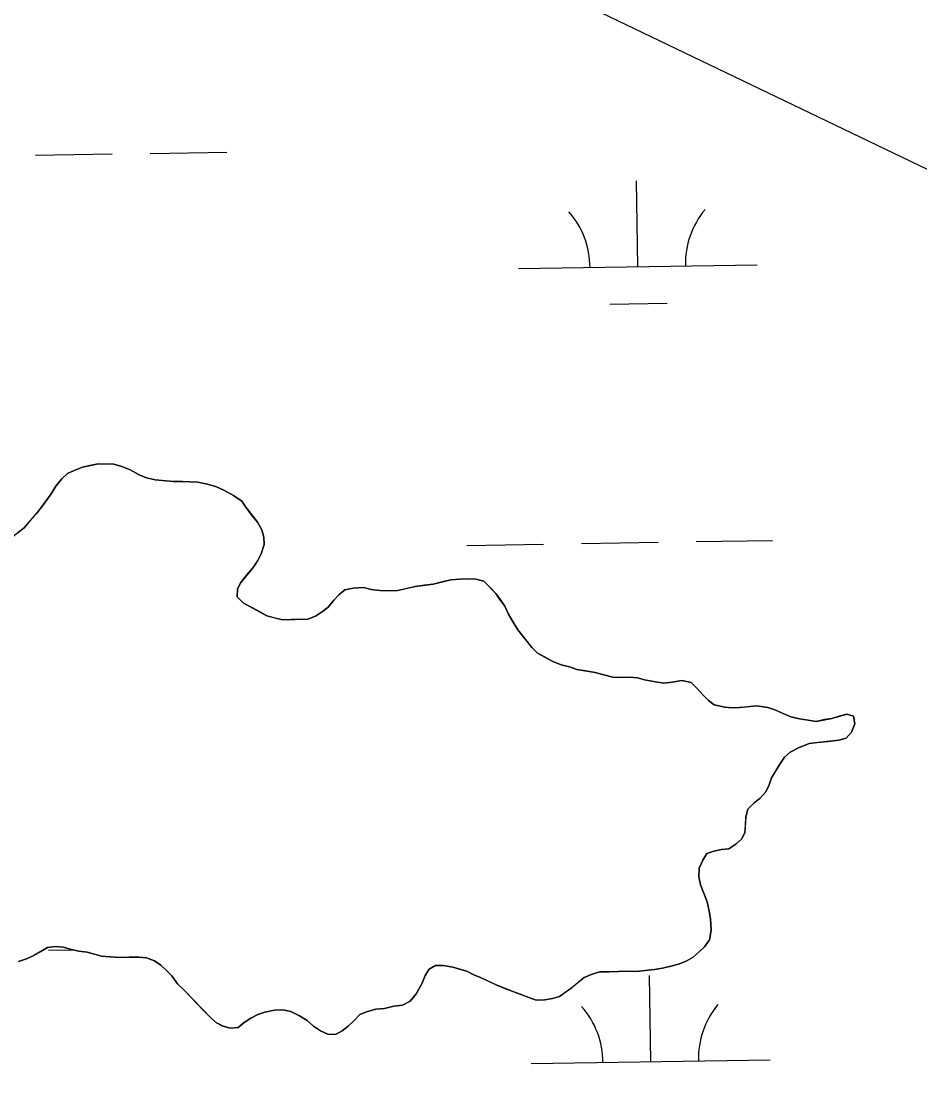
# Model space of a CAD drawing. Extents: x 3855477 to 3893699, y 299188 to 325115.
# Drawn here: x 3886984.2 to 3887360.3, y 309138.1 to 309585.5 of the extents above; entities that cross this region are included whole.
import ezdxf

# ---------------------------------------------------------------- set-up
doc = ezdxf.new("R2010")
doc.units = 0
doc.layers.add('V-TOPO-SHOR', color=7, linetype='Continuous')
doc.layers.add('V-WETL-SWMP', color=7, linetype='Continuous')

msp = doc.modelspace()

# ---------------------------------------------------------------- linework, layer by layer
at = {"layer": 'V-TOPO-SHOR'}
for points in [[(3888742.96, 308683.63), (3888637.13, 308819.71), (3888591.77, 308895.3), (3888485.94, 309001.13), (3888410.34, 309061.61), (3888259.15, 309152.32), (3888153.32, 309212.8), (3888002.13, 309273.28), (3887714.87, 309379.11), (3887412.49, 309500.06), (3887034.51, 309681.49), (3886807.73, 309802.44), (3886701.89, 309893.16), (3886535.58, 309998.99)], [(3887281.84, 309298.26), (3887278.75, 309298.51), (3887274.32, 309299.56), (3887271.84, 309301.34), (3887269.56, 309303.7), (3887267.48, 309306.06), (3887264.63, 309308.82), (3887260.77, 309309.66), (3887256.7, 309308.97), (3887253.21, 309308.64), (3887249.74, 309309.09), (3887245.11, 309309.95), (3887242.23, 309310.77), (3887238.94, 309311.03), (3887235.46, 309310.9), (3887231.79, 309311.16), (3887228.13, 309312), (3887224.47, 309313.03), (3887220.42, 309313.68), (3887216.76, 309314.33), (3887213.69, 309315.35), (3887210.22, 309316.19), (3887206.38, 309317.8), (3887203.51, 309319.4), (3887200.25, 309321.2), (3887197.97, 309323.57), (3887196.08, 309325.92), (3887194.19, 309328.27), (3887192.11, 309330.83), (3887189.67, 309334.74), (3887188.17, 309337.47), (3887186.68, 309340.79), (3887184.6, 309343.53), (3887182.91, 309346.08), (3887180.63, 309348.44), (3887177.78, 309351.2), (3887174.51, 309352.03), (3887171.42, 309352.28), (3887167.74, 309352.16), (3887164.06, 309351.83), (3887160.37, 309350.93), (3887156.68, 309350.03), (3887153, 309349.52), (3887149.12, 309349.01), (3887145.23, 309348.11), (3887141.74, 309347.4), (3887138.06, 309347.28), (3887134.39, 309347.34), (3887130.72, 309347.8), (3887127.45, 309348.63), (3887123.19, 309348.32), (3887119.7, 309347.61), (3887117.14, 309345.53), (3887114.98, 309343.24), (3887112.6, 309340.39), (3887110.25, 309338.5), (3887107.31, 309336.61), (3887104.19, 309335.32), (3887100.52, 309335.19), (3887097.23, 309335.25), (3887093.56, 309335.12), (3887090.09, 309335.96), (3887087.01, 309336.79), (3887083.37, 309338.79), (3887079.92, 309340.59), (3887077.05, 309342.19), (3887074.58, 309344.75), (3887074.64, 309348.04), (3887076.04, 309350.72), (3887078.62, 309353.96), (3887081.19, 309357.01), (3887083.17, 309359.87), (3887084.58, 309362.75), (3887085.81, 309366.59), (3887085.67, 309369.69), (3887084.95, 309372.8), (3887083.07, 309375.92), (3887080.62, 309379.07), (3887078.16, 309382.2), (3887076.46, 309384.75), (3887073.03, 309387.13), (3887069, 309389.33), (3887065.94, 309390.74), (3887062.08, 309391.78), (3887058.04, 309392.62), (3887054.76, 309392.88), (3887051.66, 309392.93), (3887047.8, 309393), (3887044.71, 309393.25), (3887040.27, 309393.72), (3887036.61, 309394.56), (3887033.53, 309395.77), (3887029.7, 309397.78), (3887026.25, 309399.19), (3887022.98, 309400.22), (3887019.69, 309400.28), (3887016.41, 309400.34), (3887012.91, 309399.63), (3887009.8, 309398.91), (3887006.3, 309397.62), (3887003.57, 309396.32)], [(3887003.57, 309396.32), (3887001.2, 309394.04), (3886998.64, 309390.99), (3886996.64, 309387.74), (3886994.86, 309385.26), (3886992.67, 309382.2), (3886990.5, 309379.53), (3886987.93, 309376.68), (3886985.36, 309373.63), (3886983.01, 309371.74)], [(3887123.6, 309167.48), (3887125.96, 309169.95), (3887129.08, 309171.25), (3887132.58, 309172.15), (3887136.26, 309172.47), (3887140.14, 309173.37), (3887143.83, 309173.88), (3887146.95, 309175.57), (3887149.52, 309178.62), (3887151.92, 309182.83), (3887153.33, 309186.28), (3887154.93, 309188.96), (3887157.66, 309190.46), (3887160.76, 309190.4), (3887164.81, 309189.75), (3887167.69, 309188.92), (3887170.77, 309188.1), (3887173.64, 309186.49), (3887176.72, 309185.28), (3887179.79, 309183.87), (3887183.24, 309182.26), (3887186.69, 309180.85), (3887190.34, 309179.43), (3887193.8, 309178.2), (3887196.68, 309176.99), (3887199.76, 309175.97), (3887203.43, 309176.09), (3887206.54, 309176.62), (3887209.46, 309177.53), (3887212.2, 309179.42), (3887214.74, 309181.11), (3887217.1, 309183.2), (3887219.85, 309185.47), (3887223.16, 309186.76), (3887226.47, 309187.86), (3887230.33, 309187.79), (3887234.2, 309187.92), (3887237.88, 309188.04), (3887241.94, 309187.97), (3887245.43, 309188.29), (3887249.31, 309188.8), (3887252.6, 309189.32), (3887256.1, 309190.23), (3887259.4, 309190.94), (3887262.52, 309192.24), (3887265.45, 309193.93), (3887268, 309196.2), (3887270.17, 309198.29), (3887272.35, 309201.15), (3887273, 309205.2), (3887272.7, 309210.04), (3887272.18, 309213.15), (3887271.28, 309217.03), (3887269.81, 309220.92), (3887268.51, 309224.24), (3887267.8, 309227.54), (3887268.06, 309231.21), (3887269.47, 309234.47), (3887271.26, 309237.34), (3887274.18, 309238.25), (3887277.29, 309238.97), (3887280.39, 309239.3), (3887283.33, 309241.18), (3887285.68, 309243.27), (3887287.08, 309245.95), (3887287.33, 309249.04), (3887287.6, 309252.71), (3887288.42, 309255.79), (3887290.98, 309258.45), (3887293.34, 309260.34), (3887295.71, 309263), (3887297.11, 309265.69), (3887298.33, 309268.95), (3887299.93, 309271.63), (3887301.52, 309274.31), (3887303.71, 309277.56), (3887306.07, 309279.64), (3887309.58, 309281.51), (3887314.06, 309283.37), (3887317.36, 309283.69), (3887321.81, 309284.19), (3887326.47, 309284.69), (3887329.58, 309285.6), (3887331.75, 309288.08), (3887333.17, 309291.53), (3887332.64, 309294.83), (3887329.76, 309295.65), (3887326.65, 309294.74), (3887323.54, 309293.83), (3887320.43, 309293.31), (3887316.94, 309292.6), (3887313.66, 309293.04), (3887310, 309293.69), (3887306.34, 309294.53), (3887302.5, 309296.15), (3887299.62, 309297.36), (3887296.73, 309298.38), (3887292.11, 309299.04), (3887288.04, 309298.73), (3887284.94, 309298.4), (3887281.84, 309298.26)], [(3886983.05, 309192.07), (3886986.36, 309193.17), (3886989.48, 309194.66), (3886992.41, 309196.35), (3886995.15, 309198.04), (3886998.64, 309198.36), (3887001.73, 309198.11), (3887005.19, 309197.08), (3887008.27, 309196.45), (3887011.75, 309196), (3887014.82, 309195.17), (3887017.71, 309194.34), (3887021.19, 309194.09), (3887025.24, 309193.82), (3887029.31, 309193.94), (3887033.37, 309193.87), (3887036.65, 309193.61), (3887039.92, 309192.39), (3887042.59, 309190.61), (3887045.06, 309188.24), (3887047.15, 309186.07), (3887049.6, 309182.74), (3887052.46, 309179.98), (3887055.3, 309177.03), (3887057.58, 309174.67), (3887060.62, 309171.52), (3887063.47, 309168.57), (3887065.94, 309166.39), (3887068.62, 309164.99), (3887071.7, 309164.16), (3887075, 309164.49), (3887077.55, 309166.57), (3887080.29, 309168.46), (3887083.22, 309169.95), (3887086.14, 309170.86), (3887090.21, 309171.76), (3887093.7, 309171.89), (3887096.97, 309171.25), (3887100.62, 309169.44), (3887103.87, 309167.45), (3887106.53, 309165.08), (3887109.4, 309163.1), (3887112.47, 309161.69), (3887115.75, 309161.63), (3887118.49, 309163.12), (3887121.04, 309165.01), (3887123.6, 309167.48)]]:
    msp.add_lwpolyline(points, dxfattribs=at)
at = {"layer": 'V-WETL-SWMP'}
for p, q in [((3886990.19, 309529.48), (3887022.18, 309530)), ((3887038.18, 309530.26), (3887070.18, 309530.78)), ((3887242.3, 309482.84), (3887241.71, 309518.83)), ((3887192.3, 309482.02), (3887292.29, 309483.65)), ((3887230.55, 309467.21), (3887254.55, 309467.6)), ((3887009.8, 309398.91), (3887016.41, 309400.34)), ((3887016.41, 309400.34), (3887022.98, 309400.22)), ((3887022.98, 309400.22), (3887026.25, 309399.2)), ((3887001.21, 309394.04), (3887003.57, 309396.32)), ((3887003.57, 309396.32), (3887006.3, 309397.62)), ((3887006.3, 309397.62), (3887009.8, 309398.91)), ((3887026.25, 309399.2), (3887029.7, 309397.78)), ((3887029.7, 309397.78), (3887033.54, 309395.78)), ((3887033.54, 309395.78), (3887036.61, 309394.56)), ((3886998.64, 309390.99), (3887001.21, 309394.04)), ((3887036.61, 309394.56), (3887040.27, 309393.72)), ((3887040.27, 309393.72), (3887047.8, 309393)), ((3887047.8, 309393), (3887054.76, 309392.88)), ((3887054.76, 309392.88), (3887058.04, 309392.62)), ((3887058.04, 309392.62), (3887062.09, 309391.78)), ((3887062.09, 309391.78), (3887065.94, 309390.74)), ((3886992.68, 309382.2), (3886996.64, 309387.74)), ((3886996.64, 309387.74), (3886998.64, 309390.99)), ((3887065.94, 309390.74), (3887069, 309389.33)), ((3887069, 309389.33), (3887073.03, 309387.13)), ((3887073.03, 309387.13), (3887076.46, 309384.75)), ((3886990.5, 309379.53), (3886992.68, 309382.2)), ((3887076.46, 309384.75), (3887078.16, 309382.2)), ((3887078.16, 309382.2), (3887083.07, 309375.93)), ((3886985.36, 309373.63), (3886990.5, 309379.53)), ((3886980.07, 309369.47), (3886985.36, 309373.63)), ((3887083.07, 309375.93), (3887084.95, 309372.8)), ((3887084.95, 309372.8), (3887085.67, 309369.69)), ((3887085.67, 309369.69), (3887085.81, 309366.59)), ((3887085.81, 309366.59), (3887084.58, 309362.75)), ((3887170.78, 309366.22), (3887202.77, 309366.74)), ((3887218.77, 309367), (3887250.77, 309367.53)), ((3887266.77, 309367.79), (3887298.76, 309368.31)), ((3887083.17, 309359.87), (3887081.19, 309357.01)), ((3887084.58, 309362.75), (3887083.17, 309359.87)), ((3887081.19, 309357.01), (3887076.04, 309350.72)), ((3887156.68, 309350.03), (3887164.06, 309351.83)), ((3887164.06, 309351.83), (3887167.74, 309352.16)), ((3887167.74, 309352.16), (3887171.42, 309352.28)), ((3887171.42, 309352.28), (3887174.51, 309352.03)), ((3887174.51, 309352.03), (3887177.78, 309351.2)), ((3887177.78, 309351.2), (3887182.91, 309346.08)), ((3887074.64, 309348.04), (3887074.58, 309344.75)), ((3887076.04, 309350.72), (3887074.64, 309348.04)), ((3887117.14, 309345.53), (3887119.7, 309347.61)), ((3887119.7, 309347.61), (3887123.19, 309348.32)), ((3887123.19, 309348.32), (3887127.45, 309348.63)), ((3887127.45, 309348.63), (3887130.72, 309347.8)), ((3887130.72, 309347.8), (3887134.39, 309347.34)), ((3887134.39, 309347.34), (3887138.06, 309347.28)), ((3887138.06, 309347.28), (3887141.74, 309347.4)), ((3887141.74, 309347.4), (3887149.12, 309349.01)), ((3887149.12, 309349.01), (3887156.68, 309350.03)), ((3887074.58, 309344.75), (3887077.05, 309342.19)), ((3887077.05, 309342.19), (3887087.01, 309336.79)), ((3887112.6, 309340.39), (3887114.98, 309343.25)), ((3887114.98, 309343.25), (3887117.14, 309345.53)), ((3887182.91, 309346.08), (3887184.61, 309343.53)), ((3887184.61, 309343.53), (3887186.68, 309340.79)), ((3887107.31, 309336.62), (3887110.25, 309338.5)), ((3887110.25, 309338.5), (3887112.6, 309340.39)), ((3887186.68, 309340.79), (3887188.17, 309337.47)), ((3887188.17, 309337.47), (3887189.67, 309334.74)), ((3887087.01, 309336.79), (3887093.55, 309335.12)), ((3887093.55, 309335.12), (3887104.19, 309335.32)), ((3887104.19, 309335.32), (3887107.31, 309336.62)), ((3887189.67, 309334.74), (3887192.11, 309330.83)), ((3887192.11, 309330.83), (3887197.98, 309323.57)), ((3887197.98, 309323.57), (3887200.25, 309321.2)), ((3887200.25, 309321.2), (3887206.38, 309317.8)), ((3887206.38, 309317.8), (3887210.22, 309316.19)), ((3887210.22, 309316.19), (3887213.69, 309315.35)), ((3887213.69, 309315.35), (3887216.76, 309314.33)), ((3887216.76, 309314.33), (3887224.47, 309313.03)), ((3887224.47, 309313.03), (3887228.13, 309312)), ((3887228.13, 309312), (3887231.79, 309311.16)), ((3887231.79, 309311.16), (3887235.46, 309310.9)), ((3887235.46, 309310.9), (3887238.94, 309311.03)), ((3887238.94, 309311.03), (3887242.23, 309310.77)), ((3887242.23, 309310.77), (3887245.11, 309309.95)), ((3887245.11, 309309.95), (3887249.74, 309309.09)), ((3887249.74, 309309.09), (3887253.21, 309308.64)), ((3887253.21, 309308.64), (3887256.7, 309308.97)), ((3887256.7, 309308.97), (3887260.77, 309309.67)), ((3887260.77, 309309.67), (3887264.63, 309308.82)), ((3887264.63, 309308.82), (3887267.48, 309306.06)), ((3887267.48, 309306.06), (3887269.56, 309303.71)), ((3887269.56, 309303.71), (3887271.84, 309301.34)), ((3887271.84, 309301.34), (3887274.32, 309299.56)), ((3887274.32, 309299.56), (3887278.75, 309298.51)), ((3887278.75, 309298.51), (3887281.84, 309298.26)), ((3887281.84, 309298.26), (3887284.94, 309298.4)), ((3887284.94, 309298.4), (3887292.11, 309299.04)), ((3887292.11, 309299.04), (3887296.74, 309298.38)), ((3887296.74, 309298.38), (3887299.62, 309297.36)), ((3887299.62, 309297.36), (3887306.34, 309294.53)), ((3887306.34, 309294.53), (3887310, 309293.69)), ((3887310, 309293.69), (3887313.66, 309293.04)), ((3887313.66, 309293.04), (3887316.94, 309292.6)), ((3887316.94, 309292.6), (3887323.54, 309293.83)), ((3887323.54, 309293.83), (3887329.76, 309295.65)), ((3887329.76, 309295.65), (3887332.64, 309294.83)), ((3887332.64, 309294.83), (3887333.17, 309291.53)), ((3887333.17, 309291.53), (3887331.75, 309288.08)), ((3887326.47, 309284.69), (3887314.06, 309283.37)), ((3887329.58, 309285.6), (3887326.47, 309284.69)), ((3887331.75, 309288.08), (3887329.58, 309285.6)), ((3887306.07, 309279.64), (3887303.71, 309277.56)), ((3887309.58, 309281.51), (3887306.07, 309279.64)), ((3887314.06, 309283.37), (3887309.58, 309281.51)), ((3887303.71, 309277.56), (3887301.52, 309274.31)), ((3887301.52, 309274.31), (3887298.33, 309268.95)), ((3887298.33, 309268.95), (3887297.11, 309265.69)), ((3887295.71, 309263), (3887293.34, 309260.34)), ((3887297.11, 309265.69), (3887295.71, 309263)), ((3887290.99, 309258.45), (3887288.42, 309255.79)), ((3887293.34, 309260.34), (3887290.99, 309258.45)), ((3887287.59, 309252.71), (3887287.09, 309245.95)), ((3887288.42, 309255.79), (3887287.59, 309252.71)), ((3887287.09, 309245.95), (3887285.68, 309243.27)), ((3887280.39, 309239.3), (3887277.29, 309238.97)), ((3887283.32, 309241.18), (3887280.39, 309239.3)), ((3887285.68, 309243.27), (3887283.32, 309241.18)), ((3887271.26, 309237.34), (3887269.47, 309234.47)), ((3887274.18, 309238.25), (3887271.26, 309237.34)), ((3887277.29, 309238.97), (3887274.18, 309238.25)), ((3887268.06, 309231.21), (3887267.8, 309227.54)), ((3887269.47, 309234.47), (3887268.06, 309231.21)), ((3887267.8, 309227.54), (3887268.51, 309224.24)), ((3887268.51, 309224.24), (3887271.28, 309217.03)), ((3887271.28, 309217.03), (3887272.18, 309213.15)), ((3887272.18, 309213.15), (3887272.7, 309210.04)), ((3887272.7, 309210.04), (3887273, 309205.2)), ((3887273, 309205.2), (3887272.35, 309201.15)), ((3887272.35, 309201.15), (3887270.17, 309198.29)), ((3886989.48, 309194.66), (3886986.36, 309193.17)), ((3886995.15, 309198.04), (3886989.48, 309194.66)), ((3886998.64, 309198.36), (3886995.15, 309198.04)), ((3886995.61, 309196.85), (3887005.56, 309197.01)), ((3887001.73, 309198.11), (3886998.64, 309198.36)), ((3887005.19, 309197.08), (3887001.73, 309198.11)), ((3887008.27, 309196.45), (3887005.19, 309197.08)), ((3887011.75, 309196), (3887008.27, 309196.45)), ((3887017.71, 309194.34), (3887011.75, 309196)), ((3887025.24, 309193.82), (3887017.71, 309194.34)), ((3887268.01, 309196.2), (3887265.45, 309193.93)), ((3887270.17, 309198.29), (3887268.01, 309196.2)), ((3886986.36, 309193.17), (3886983.05, 309192.07)), ((3887029.31, 309193.94), (3887025.24, 309193.82)), ((3887033.37, 309193.87), (3887029.31, 309193.94)), ((3887036.65, 309193.61), (3887033.37, 309193.87)), ((3887039.92, 309192.4), (3887036.65, 309193.61)), ((3887042.59, 309190.61), (3887039.92, 309192.4)), ((3887045.06, 309188.24), (3887042.59, 309190.61)), ((3887157.66, 309190.46), (3887154.93, 309188.96)), ((3887160.76, 309190.4), (3887157.66, 309190.46)), ((3887164.81, 309189.75), (3887160.76, 309190.4)), ((3887256.1, 309190.23), (3887252.6, 309189.33)), ((3887259.4, 309190.94), (3887256.1, 309190.23)), ((3887262.52, 309192.24), (3887259.4, 309190.94)), ((3887265.45, 309193.93), (3887262.52, 309192.24)), ((3887047.15, 309186.08), (3887045.06, 309188.24)), ((3887049.61, 309182.74), (3887047.15, 309186.08)), ((3887153.33, 309186.28), (3887151.92, 309182.83)), ((3887154.93, 309188.96), (3887153.33, 309186.28)), ((3887170.77, 309188.1), (3887164.81, 309189.75)), ((3887173.64, 309186.5), (3887170.77, 309188.1)), ((3887176.72, 309185.28), (3887173.64, 309186.5)), ((3887219.85, 309185.47), (3887214.74, 309181.11)), ((3887223.16, 309186.76), (3887219.85, 309185.47)), ((3887226.47, 309187.86), (3887223.16, 309186.76)), ((3887230.33, 309187.79), (3887226.47, 309187.86)), ((3887237.88, 309188.04), (3887230.33, 309187.79)), ((3887241.94, 309187.97), (3887237.88, 309188.04)), ((3887245.43, 309188.29), (3887241.94, 309187.97)), ((3887249.31, 309188.8), (3887245.43, 309188.29)), ((3887247.72, 309150.2), (3887247.13, 309186.2)), ((3887252.6, 309189.33), (3887249.31, 309188.8)), ((3887052.46, 309179.98), (3887049.61, 309182.74)), ((3887151.92, 309182.83), (3887149.52, 309178.62)), ((3887183.24, 309182.26), (3887176.72, 309185.28)), ((3887190.34, 309179.43), (3887183.24, 309182.26)), ((3887214.74, 309181.11), (3887209.46, 309177.53)), ((3887063.47, 309168.57), (3887052.46, 309179.98)), ((3887149.52, 309178.62), (3887146.95, 309175.57)), ((3887193.8, 309178.2), (3887190.34, 309179.43)), ((3887196.68, 309176.99), (3887193.8, 309178.2)), ((3887199.76, 309175.97), (3887196.68, 309176.99)), ((3887206.54, 309176.62), (3887203.43, 309176.1)), ((3887209.46, 309177.53), (3887206.54, 309176.62)), ((3887132.58, 309172.15), (3887129.08, 309171.25)), ((3887136.26, 309172.47), (3887132.58, 309172.15)), ((3887140.14, 309173.37), (3887136.26, 309172.47)), ((3887143.83, 309173.88), (3887140.14, 309173.37)), ((3887146.95, 309175.57), (3887143.83, 309173.88)), ((3887203.43, 309176.1), (3887199.76, 309175.97)), ((3887065.94, 309166.4), (3887063.47, 309168.57)), ((3887080.29, 309168.46), (3887077.55, 309166.57)), ((3887083.22, 309169.95), (3887080.29, 309168.46)), ((3887086.14, 309170.87), (3887083.22, 309169.95)), ((3887090.22, 309171.76), (3887086.14, 309170.87)), ((3887093.7, 309171.89), (3887090.22, 309171.76)), ((3887096.97, 309171.25), (3887093.7, 309171.89)), ((3887100.62, 309169.44), (3887096.97, 309171.25)), ((3887103.87, 309167.45), (3887100.62, 309169.44)), ((3887106.53, 309165.08), (3887103.87, 309167.45)), ((3887123.6, 309167.48), (3887121.04, 309165.01)), ((3887125.96, 309169.95), (3887123.6, 309167.48)), ((3887129.08, 309171.25), (3887125.96, 309169.95)), ((3887068.63, 309164.99), (3887065.94, 309166.4)), ((3887071.7, 309164.16), (3887068.63, 309164.99)), ((3887075, 309164.49), (3887071.7, 309164.16)), ((3887077.55, 309166.57), (3887075, 309164.49)), ((3887109.4, 309163.1), (3887106.53, 309165.08)), ((3887112.47, 309161.69), (3887109.4, 309163.1)), ((3887118.49, 309163.13), (3887115.75, 309161.63)), ((3887121.04, 309165.01), (3887118.49, 309163.13)), ((3887115.75, 309161.63), (3887112.47, 309161.69)), ((3887197.72, 309149.39), (3887297.71, 309151.02))]:
    msp.add_line(p, q, dxfattribs=at)
for centre, start, end in [((3887187.05, 309482.41), 0.1615, 41.7052), ((3887297.52, 309484.21), 140.1615, 181.7052), ((3887192.47, 309149.78), 0.1615, 41.7052), ((3887302.94, 309151.58), 140.1615, 181.7052)]:
    msp.add_arc(centre, 35.25, start, end, dxfattribs=at)

doc.saveas('drawing.dxf')
